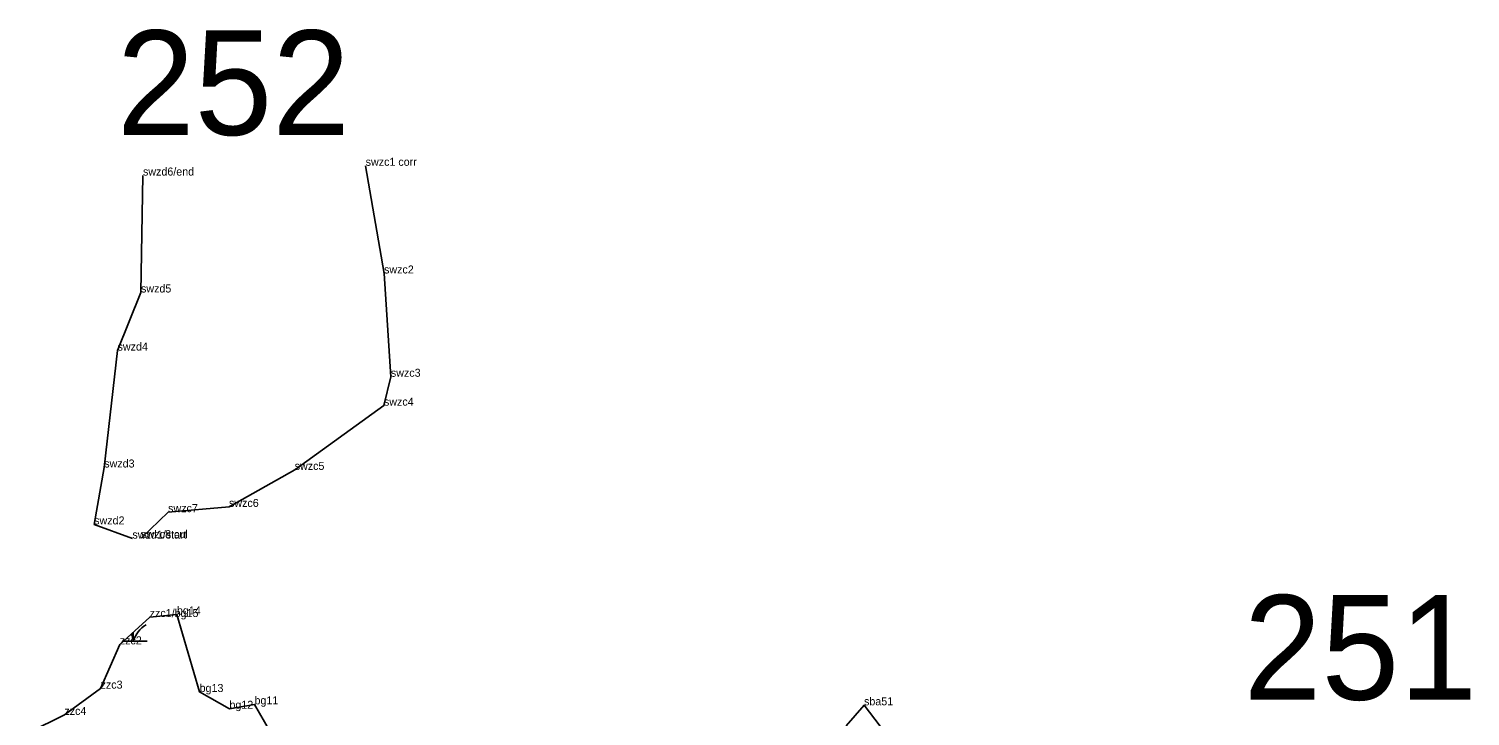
# Model space of a CAD drawing. Extents: x 2072529 to 2268796, y 436423 to 470397.
# Drawn here: x 2211577 to 2212478, y 440726 to 441156 of the extents above; entities that cross this region are included whole.
import ezdxf

# ---------------------------------------------------------------- set-up
doc = ezdxf.new("R2010")
doc.units = 0
for name, color, linetype in [('Default', 7, 'Continuous'), ('Exist Environmental Wetland Boundary', 7, 'Continuous'), ('Exist Environmental Wetland Boundary Cogo Comment', 7, 'Continuous'), ('Exist Environmental Wetland Boundary Cogo Point CELL', 7, 'Continuous'), ('Exist Hydro Jurisdictional Stream or Body of Water NEU Mitigable', 7, 'Continuous'), ('Exist Hydro Jurisdictional Stream or Body of Water NEU Mitigable Cogo Comment', 7, 'Continuous'), ('Exist Hydro Swamp or Marsh', 7, 'Continuous')]:
    doc.layers.add(name, color=color, linetype=linetype)

msp = doc.modelspace()

# ---------------------------------------------------------------- linework, layer by layer
at = {"layer": 'Exist Environmental Wetland Boundary'}
msp.add_lwpolyline([(2211727.28, 440717.11), (2211717.96, 440733.5), (2211702.29, 440730.73), (2211683.65, 440741.22), (2211669.49, 440789.63), (2211652.44, 440788.03), (2211633.75, 440770.96), (2211621.74, 440743.32), (2211599.12, 440726.88), (2211576.92, 440715.86)], dxfattribs=at)
at = {"layer": 'Exist Environmental Wetland Boundary Cogo Point CELL'}
for p, q in [((2211648.26, 441063.85), (2211648.26, 441063.85)), ((2211787.42, 441069.95), (2211787.42, 441069.95)), ((2211798.91, 441002.68), (2211798.91, 441002.68)), ((2211647.02, 440990.8), (2211647.02, 440990.8)), ((2211632.37, 440954.52), (2211632.37, 440954.52)), ((2211803.19, 440938.15), (2211803.19, 440938.15)), ((2211798.85, 440920.1), (2211798.85, 440920.1)), ((2211624.05, 440881.47), (2211624.05, 440881.47)), ((2211743.06, 440879.95), (2211743.06, 440879.95)), ((2211702.02, 440856.82), (2211702.02, 440856.82)), ((2211617.76, 440845.91), (2211617.76, 440845.91)), ((2211663.96, 440853.56), (2211663.96, 440853.56)), ((2211641.68, 440837.05), (2211641.68, 440837.05)), ((2211647.21, 440837.36), (2211647.21, 440837.36)), ((2211652.44, 440788.03), (2211652.44, 440788.03)), ((2211669.49, 440789.63), (2211669.49, 440789.63)), ((2211633.75, 440770.96), (2211633.75, 440770.96)), ((2211621.74, 440743.32), (2211621.74, 440743.32)), ((2211683.65, 440741.22), (2211683.65, 440741.22)), ((2211702.29, 440730.73), (2211702.29, 440730.73)), ((2211717.96, 440733.5), (2211717.96, 440733.5)), ((2212098.89, 440732.89), (2212098.89, 440732.89)), ((2211599.12, 440726.88), (2211599.12, 440726.88))]:
    msp.add_line(p, q, dxfattribs=at)
at = {"layer": 'Exist Hydro Jurisdictional Stream or Body of Water NEU Mitigable'}
for points in [[(2211648.26, 441063.85), (2211647.02, 440990.8), (2211632.37, 440954.52), (2211624.05, 440881.47), (2211617.76, 440845.91), (2211641.68, 440837.05)], [(2211647.21, 440837.36), (2211663.96, 440853.56), (2211702.02, 440856.82), (2211743.06, 440879.95), (2211798.85, 440920.1), (2211803.19, 440938.15), (2211798.91, 441002.68), (2211787.42, 441069.95)], [(2212087.68, 440720.16), (2212098.89, 440732.89), (2212118.92, 440706.73)]]:
    msp.add_lwpolyline(points, dxfattribs=at)
at = {"layer": 'Exist Hydro Swamp or Marsh'}
for points in [[(2211636.02, 440773.04), (2211642.19, 440773.04), (2211642.19, 440778.67)], [(2211642.19, 440778.67), (2211642.19, 440773.04), (2211650.79, 440773.04)]]:
    msp.add_lwpolyline(points, dxfattribs=at)
for centre, radius, start, end in [((2211660.43, 440766.98), 19.22, 122.12745, 161.62219), ((2211629.92, 440772.15), 12.3, 4.14034, 26.0682)]:
    msp.add_arc(centre, radius, start, end, dxfattribs=at)

# ---------------------------------------------------------------- texts
at = {"layer": 'Default'}
for s, p in [('252', (2211631.91, 441089.2)), ('251', (2212336.19, 440736.4))]:
    msp.add_text(s, height=65.34, dxfattribs=at).set_placement(p)
at = {"layer": 'Exist Environmental Wetland Boundary Cogo Comment'}
for s, p in [('zzc1/bg15', (2211652.44, 440788.03)), ('bg14', (2211669.49, 440789.63)), ('zzc2', (2211633.75, 440770.96)), ('zzc3', (2211621.74, 440743.32)), ('bg13', (2211683.65, 440741.22)), ('bg11', (2211717.96, 440733.5)), ('zzc4', (2211599.12, 440726.88)), ('bg12', (2211702.29, 440730.73))]:
    msp.add_text(s, height=5, dxfattribs=at).set_placement(p)
at = {"layer": 'Exist Hydro Jurisdictional Stream or Body of Water NEU Mitigable Cogo Comment'}
for s, p in [('swzc1 corr', (2211787.42, 441069.95)), ('swzd6/end', (2211648.26, 441063.85)), ('swzc2', (2211798.91, 441002.68)), ('swzd5', (2211647.02, 440990.8)), ('swzd4', (2211632.37, 440954.52)), ('swzc3', (2211803.19, 440938.15)), ('swzc4', (2211798.85, 440920.1)), ('swzd3', (2211624.05, 440881.47)), ('swzc5', (2211743.06, 440879.95)), ('swzc7', (2211663.96, 440853.56)), ('swzc6', (2211702.02, 440856.82)), ('swzd2', (2211617.76, 440845.91)), ('swzd1/start', (2211641.68, 440837.05)), ('swzc8 cul', (2211647.21, 440837.36)), ('sba51', (2212098.89, 440732.89))]:
    msp.add_text(s, height=5, dxfattribs=at).set_placement(p)

doc.saveas('drawing.dxf')
